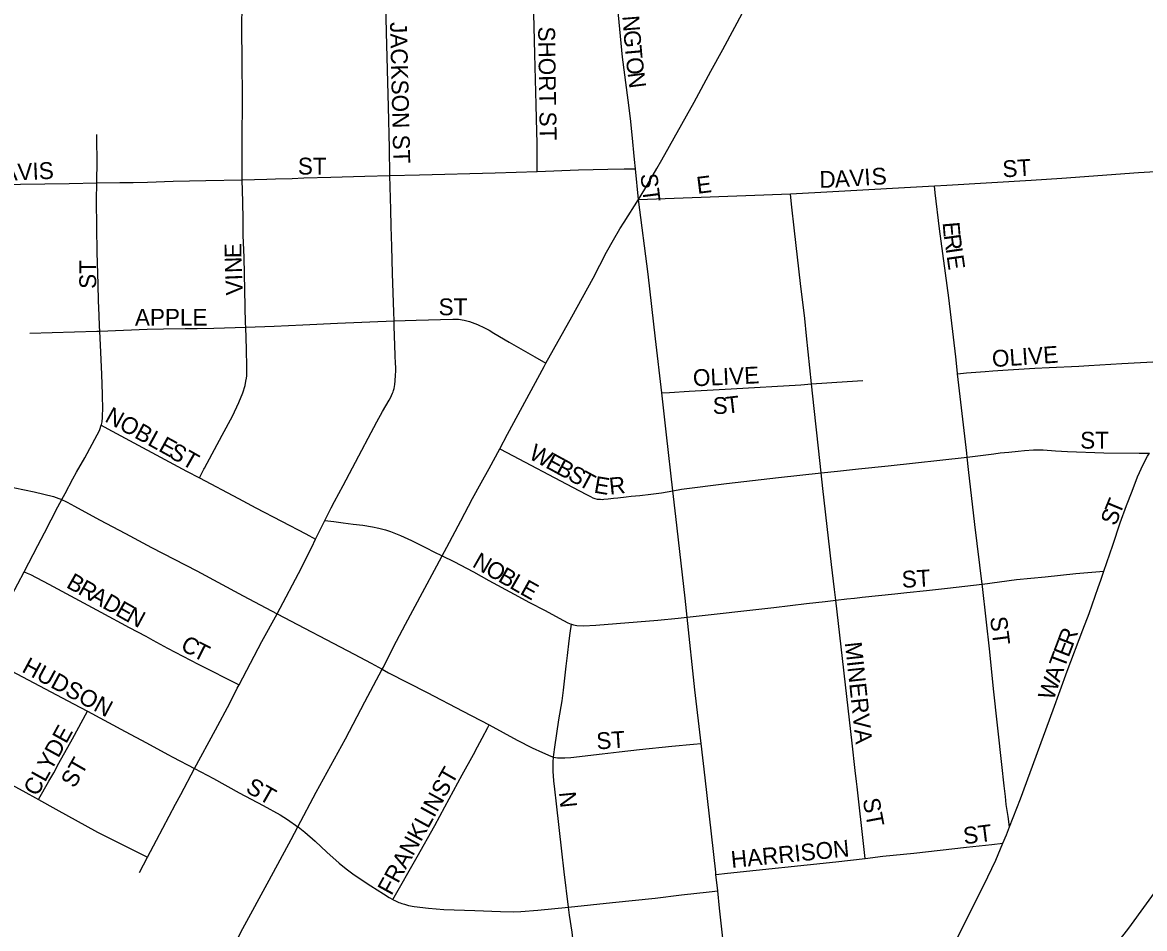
# Model space of a CAD drawing. Extents: x 1772825 to 1773716, y 1138558 to 1139032.
# Drawn here: x 1773343.68 to 1773356.3, y 1138881.27 to 1138891.46 of the extents above; entities that cross this region are included whole.
import ezdxf

# ---------------------------------------------------------------- set-up
doc = ezdxf.new("R2010")
doc.units = 0
for name, color, linetype in [('GM_X_City_Street', 7, 'Continuous'), ('GM_X_City_Street_Text', 7, 'Continuous'), ('GM_X_State_Route', 7, 'Continuous')]:
    doc.layers.add(name, color=color, linetype=linetype)

msp = doc.modelspace()

# ---------------------------------------------------------------- linework, layer by layer
at = {"layer": 'GM_X_City_Street'}
for points in [[(1773346.154, 1138889.692), (1773346.154, 1138889.765), (1773346.154, 1138889.837), (1773346.151, 1138890.064), (1773346.153, 1138890.3), (1773346.155, 1138890.436), (1773346.155, 1138890.635), (1773346.152, 1138891.008), (1773346.151, 1138891.145), (1773346.15, 1138891.281), (1773346.15, 1138891.355), (1773346.15, 1138891.404), (1773346.15, 1138891.503), (1773346.152, 1138891.565), (1773346.152, 1138891.727), (1773346.152, 1138891.776), (1773346.153, 1138891.813), (1773346.153, 1138891.851), (1773346.154, 1138891.937), (1773346.154, 1138892.049), (1773346.153, 1138892.186), (1773346.153, 1138892.333)], [(1773347.815, 1138889.741), (1773347.81, 1138890.049), (1773347.797, 1138890.512), (1773347.777, 1138891.348), (1773347.767, 1138891.689)], [(1773349.47, 1138889.785), (1773349.472, 1138889.851), (1773349.472, 1138889.897), (1773349.47, 1138890.109), (1773349.468, 1138890.232), (1773349.459, 1138890.537), (1773349.445, 1138891.107), (1773349.431, 1138891.72)], [(1773350.577, 1138889.815), (1773350.566, 1138889.921), (1773350.539, 1138890.199), (1773350.52, 1138890.384), (1773350.496, 1138890.588), (1773350.432, 1138891.071), (1773350.379, 1138891.622), (1773350.374, 1138891.699), (1773350.37, 1138891.748), (1773350.369, 1138891.781)], [(1773344.516, 1138889.659), (1773344.52, 1138889.911), (1773344.518, 1138890.134), (1773344.518, 1138890.202)], [(1773347.815, 1138889.741), (1773348.146, 1138889.75), (1773348.998, 1138889.771), (1773349.47, 1138889.785)], [(1773349.47, 1138889.785), (1773349.936, 1138889.804), (1773350.265, 1138889.814), (1773350.449, 1138889.817), (1773350.577, 1138889.815)], [(1773350.61, 1138889.47), (1773350.577, 1138889.815)], [(1773353.94, 1138889.625), (1773354.08, 1138889.633), (1773355.026, 1138889.689), (1773355.373, 1138889.71), (1773356.235, 1138889.773), (1773356.621, 1138889.796), (1773356.852, 1138889.814)], [(1773341.771, 1138889.577), (1773341.903, 1138889.581), (1773342.277, 1138889.593), (1773342.706, 1138889.607), (1773342.955, 1138889.615), (1773343.388, 1138889.632), (1773343.659, 1138889.643), (1773344.206, 1138889.653), (1773344.516, 1138889.659)], [(1773344.551, 1138887.991), (1773344.549, 1138888.047), (1773344.543, 1138888.17), (1773344.538, 1138888.331), (1773344.534, 1138888.517), (1773344.523, 1138888.879), (1773344.518, 1138889.156), (1773344.515, 1138889.462), (1773344.516, 1138889.659)], [(1773344.516, 1138889.659), (1773344.777, 1138889.663), (1773344.926, 1138889.663), (1773345.088, 1138889.668), (1773345.378, 1138889.676), (1773345.742, 1138889.685), (1773346.154, 1138889.692)], [(1773346.154, 1138889.692), (1773346.429, 1138889.7), (1773346.528, 1138889.702), (1773346.714, 1138889.708), (1773346.845, 1138889.713), (1773347.15, 1138889.723), (1773347.534, 1138889.733), (1773347.815, 1138889.741)], [(1773346.192, 1138888.036), (1773346.191, 1138888.08), (1773346.182, 1138888.452), (1773346.173, 1138888.819), (1773346.165, 1138889.069), (1773346.164, 1138889.161), (1773346.162, 1138889.248), (1773346.158, 1138889.446), (1773346.154, 1138889.692)], [(1773347.861, 1138888.105), (1773347.858, 1138888.203), (1773347.844, 1138888.637), (1773347.836, 1138888.943), (1773347.83, 1138889.169), (1773347.826, 1138889.359), (1773347.815, 1138889.741)], [(1773350.61, 1138889.47), (1773352.32, 1138889.536)], [(1773352.32, 1138889.536), (1773352.797, 1138889.562), (1773353.94, 1138889.625)], [(1773352.557, 1138887.398), (1773352.502, 1138887.936), (1773352.48, 1138888.133), (1773352.433, 1138888.528), (1773352.365, 1138889.118), (1773352.333, 1138889.418), (1773352.32, 1138889.536)], [(1773354.2, 1138887.512), (1773354.2, 1138887.517), (1773354.18, 1138887.702), (1773354.101, 1138888.366), (1773353.998, 1138889.143), (1773353.949, 1138889.547), (1773353.94, 1138889.625)], [(1773344.551, 1138887.991), (1773345.082, 1138888.011), (1773345.267, 1138888.015), (1773345.512, 1138888.021), (1773345.647, 1138888.021), (1773345.833, 1138888.024), (1773346.192, 1138888.036)], [(1773345.671, 1138886.339), (1773345.722, 1138886.437), (1773345.728, 1138886.448), (1773345.928, 1138886.819), (1773346.042, 1138887.036), (1773346.115, 1138887.188), (1773346.158, 1138887.296), (1773346.185, 1138887.38), (1773346.195, 1138887.429), (1773346.2, 1138887.463), (1773346.203, 1138887.487), (1773346.204, 1138887.509), (1773346.205, 1138887.551), (1773346.205, 1138887.584), (1773346.2, 1138887.787), (1773346.192, 1138888.036)], [(1773346.192, 1138888.036), (1773346.513, 1138888.047), (1773346.833, 1138888.063), (1773347.226, 1138888.08), (1773347.861, 1138888.105)], [(1773347.084, 1138885.862), (1773347.155, 1138886.003), (1773347.191, 1138886.075), (1773347.288, 1138886.253), (1773347.5, 1138886.651), (1773347.571, 1138886.786), (1773347.666, 1138886.969), (1773347.73, 1138887.087), (1773347.804, 1138887.213), (1773347.82, 1138887.242), (1773347.833, 1138887.268), (1773347.845, 1138887.293), (1773347.851, 1138887.307), (1773347.856, 1138887.324), (1773347.862, 1138887.346), (1773347.868, 1138887.39), (1773347.873, 1138887.43), (1773347.877, 1138887.497), (1773347.879, 1138887.541), (1773347.879, 1138887.56), (1773347.879, 1138887.588), (1773347.877, 1138887.623), (1773347.874, 1138887.721), (1773347.863, 1138888.045), (1773347.861, 1138888.105)], [(1773347.861, 1138888.105), (1773348.108, 1138888.114), (1773348.523, 1138888.126), (1773348.587, 1138888.124), (1773348.65, 1138888.114), (1773348.71, 1138888.1), (1773348.801, 1138888.065), (1773348.877, 1138888.029), (1773348.931, 1138888), (1773348.985, 1138887.969), (1773349.156, 1138887.867), (1773349.445, 1138887.7), (1773349.568, 1138887.629)], [(1773343.765, 1138887.967), (1773344.519, 1138887.99), (1773344.551, 1138887.991)], [(1773344.567, 1138886.933), (1773344.57, 1138886.942), (1773344.576, 1138886.972), (1773344.582, 1138887.019), (1773344.583, 1138887.053), (1773344.584, 1138887.104), (1773344.581, 1138887.277), (1773344.572, 1138887.505), (1773344.557, 1138887.831), (1773344.551, 1138887.991)], [(1773354.2, 1138887.512), (1773354.301, 1138887.52), (1773354.511, 1138887.537), (1773354.598, 1138887.543), (1773354.709, 1138887.552), (1773355.069, 1138887.575), (1773355.23, 1138887.581), (1773355.565, 1138887.597), (1773355.675, 1138887.604), (1773356.048, 1138887.625), (1773356.469, 1138887.648), (1773356.936, 1138887.665), (1773357.057, 1138887.669)], [(1773354.307, 1138886.573), (1773354.302, 1138886.619), (1773354.2, 1138887.512)], [(1773350.872, 1138887.298), (1773350.958, 1138887.302), (1773351.18, 1138887.314), (1773351.652, 1138887.342), (1773352.435, 1138887.388), (1773352.557, 1138887.398)], [(1773352.557, 1138887.398), (1773352.957, 1138887.423), (1773353.135, 1138887.435)], [(1773352.665, 1138886.396), (1773352.634, 1138886.676), (1773352.586, 1138887.119), (1773352.557, 1138887.398)], [(1773344.124, 1138886.096), (1773344.162, 1138886.166), (1773344.249, 1138886.33), (1773344.29, 1138886.406), (1773344.381, 1138886.567), (1773344.523, 1138886.826), (1773344.546, 1138886.873), (1773344.554, 1138886.894), (1773344.564, 1138886.922), (1773344.567, 1138886.933)], [(1773344.567, 1138886.933), (1773344.641, 1138886.893), (1773345.526, 1138886.414), (1773345.671, 1138886.339)], [(1773349.049, 1138886.667), (1773349.13, 1138886.625), (1773349.867, 1138886.237), (1773350.027, 1138886.154), (1773350.07, 1138886.131), (1773350.097, 1138886.117), (1773350.121, 1138886.108), (1773350.144, 1138886.102), (1773350.166, 1138886.099), (1773350.182, 1138886.099), (1773350.201, 1138886.098), (1773350.22, 1138886.099), (1773350.268, 1138886.104), (1773350.329, 1138886.111), (1773350.377, 1138886.115), (1773350.47, 1138886.126), (1773350.529, 1138886.133), (1773350.624, 1138886.143), (1773350.751, 1138886.158), (1773350.868, 1138886.171), (1773350.998, 1138886.195)], [(1773354.307, 1138886.573), (1773354.606, 1138886.61), (1773354.679, 1138886.62), (1773354.775, 1138886.631), (1773354.882, 1138886.641), (1773354.954, 1138886.649), (1773355.053, 1138886.655), (1773355.164, 1138886.654), (1773355.301, 1138886.646), (1773355.436, 1138886.637), (1773355.845, 1138886.621), (1773356.242, 1138886.619), (1773356.358, 1138886.619)], [(1773355.846, 1138885.291), (1773355.946, 1138885.582), (1773356.029, 1138885.835), (1773356.101, 1138886.031), (1773356.162, 1138886.191), (1773356.225, 1138886.352), (1773356.287, 1138886.489), (1773356.337, 1138886.583), (1773356.358, 1138886.619)], [(1773352.665, 1138886.396), (1773352.85, 1138886.416), (1773353.084, 1138886.441), (1773353.417, 1138886.474), (1773354.307, 1138886.573)], [(1773354.476, 1138885.145), (1773354.393, 1138885.817), (1773354.324, 1138886.433), (1773354.307, 1138886.573)], [(1773350.998, 1138886.195), (1773351.095, 1138886.214), (1773351.602, 1138886.277), (1773352.185, 1138886.343), (1773352.665, 1138886.396)], [(1773352.829, 1138884.964), (1773352.815, 1138885.083), (1773352.783, 1138885.367), (1773352.747, 1138885.663), (1773352.685, 1138886.219), (1773352.665, 1138886.396)], [(1773342.993, 1138886.354), (1773343.082, 1138886.336), (1773343.169, 1138886.32), (1773343.258, 1138886.302), (1773343.392, 1138886.273), (1773343.597, 1138886.23), (1773343.812, 1138886.184), (1773343.923, 1138886.157), (1773344.03, 1138886.13), (1773344.091, 1138886.109), (1773344.124, 1138886.096)], [(1773345.671, 1138886.339), (1773346.11, 1138886.109), (1773346.307, 1138886.005), (1773346.594, 1138885.855), (1773346.868, 1138885.709), (1773346.979, 1138885.65)], [(1773343.699, 1138885.283), (1773343.854, 1138885.58), (1773343.928, 1138885.722), (1773344.079, 1138886.015), (1773344.124, 1138886.096)], [(1773344.124, 1138886.096), (1773344.126, 1138886.095), (1773344.16, 1138886.08), (1773344.184, 1138886.068), (1773344.267, 1138886.022), (1773344.548, 1138885.869), (1773344.84, 1138885.716), (1773345.133, 1138885.556), (1773345.642, 1138885.294), (1773346.162, 1138885.013), (1773346.546, 1138884.811)], [(1773346.979, 1138885.65), (1773347.084, 1138885.862)], [(1773347.084, 1138885.862), (1773347.185, 1138885.848), (1773347.29, 1138885.833), (1773347.401, 1138885.821), (1773347.509, 1138885.809), (1773347.619, 1138885.79), (1773347.691, 1138885.776), (1773347.765, 1138885.757), (1773347.821, 1138885.738), (1773347.935, 1138885.693), (1773348.058, 1138885.634), (1773348.222, 1138885.554), (1773348.31, 1138885.509), (1773348.403, 1138885.463)], [(1773346.546, 1138884.811), (1773346.82, 1138885.33), (1773346.89, 1138885.474), (1773346.935, 1138885.561), (1773346.979, 1138885.65)], [(1773348.403, 1138885.463), (1773348.534, 1138885.399), (1773348.753, 1138885.283), (1773348.927, 1138885.187), (1773349.211, 1138885.034), (1773349.386, 1138884.939), (1773349.561, 1138884.847), (1773349.719, 1138884.762), (1773349.767, 1138884.735), (1773349.815, 1138884.711), (1773349.853, 1138884.696), (1773349.855, 1138884.696)], [(1773343.202, 1138884.356), (1773343.341, 1138884.604), (1773343.486, 1138884.88), (1773343.699, 1138885.283)], [(1773343.699, 1138885.283), (1773343.735, 1138885.269), (1773343.77, 1138885.253), (1773343.978, 1138885.144), (1773344.562, 1138884.829), (1773344.88, 1138884.658), (1773345.068, 1138884.559), (1773345.149, 1138884.515), (1773345.312, 1138884.423), (1773345.657, 1138884.245), (1773346.118, 1138884.014)], [(1773354.476, 1138885.145), (1773354.481, 1138885.146), (1773354.863, 1138885.196), (1773355.185, 1138885.229), (1773355.531, 1138885.266), (1773355.756, 1138885.284), (1773355.846, 1138885.291)], [(1773354.785, 1138882.415), (1773354.906, 1138882.731), (1773355.275, 1138883.733), (1773355.434, 1138884.165), (1773355.608, 1138884.63), (1773355.678, 1138884.816), (1773355.781, 1138885.108), (1773355.81, 1138885.189), (1773355.846, 1138885.291)], [(1773352.829, 1138884.964), (1773352.955, 1138884.978), (1773353.04, 1138884.988), (1773353.101, 1138884.995), (1773353.125, 1138884.998), (1773353.492, 1138885.037), (1773353.627, 1138885.052), (1773353.85, 1138885.075), (1773354.085, 1138885.101), (1773354.476, 1138885.145)], [(1773354.785, 1138882.415), (1773354.767, 1138882.53), (1773354.756, 1138882.598), (1773354.748, 1138882.667), (1773354.738, 1138882.756), (1773354.725, 1138882.876), (1773354.696, 1138883.118), (1773354.603, 1138883.968), (1773354.564, 1138884.384), (1773354.479, 1138885.12), (1773354.476, 1138885.145)], [(1773351.158, 1138884.772), (1773352.134, 1138884.884), (1773352.501, 1138884.926), (1773352.71, 1138884.95), (1773352.829, 1138884.964)], [(1773353.16, 1138882.06), (1773353.145, 1138882.194), (1773353.069, 1138882.865), (1773353.063, 1138882.926), (1773353.048, 1138883.049), (1773353.015, 1138883.356), (1773352.829, 1138884.964)], [(1773346.118, 1138884.014), (1773346.246, 1138884.257), (1773346.373, 1138884.499), (1773346.546, 1138884.811)], [(1773346.546, 1138884.811), (1773346.853, 1138884.649), (1773347.098, 1138884.522), (1773347.411, 1138884.356), (1773347.602, 1138884.255), (1773347.728, 1138884.187)], [(1773349.855, 1138884.696), (1773349.881, 1138884.687), (1773349.917, 1138884.679), (1773349.993, 1138884.675), (1773350.129, 1138884.682), (1773350.828, 1138884.74), (1773351.056, 1138884.762), (1773351.158, 1138884.772)], [(1773349.654, 1138883.199), (1773349.658, 1138883.229), (1773349.671, 1138883.313), (1773349.716, 1138883.617), (1773349.75, 1138883.831), (1773349.766, 1138883.954), (1773349.782, 1138884.089), (1773349.797, 1138884.223), (1773349.811, 1138884.344), (1773349.832, 1138884.509), (1773349.842, 1138884.592), (1773349.855, 1138884.696)], [(1773343.202, 1138884.356), (1773343.554, 1138884.171), (1773344.256, 1138883.798), (1773344.412, 1138883.715)], [(1773347.728, 1138884.187), (1773347.799, 1138884.149), (1773348.233, 1138883.926), (1773348.635, 1138883.718), (1773348.929, 1138883.561)], [(1773345.618, 1138883.07), (1773345.854, 1138883.505), (1773346.013, 1138883.808), (1773346.097, 1138883.974), (1773346.118, 1138884.014)], [(1773343.861, 1138882.721), (1773343.881, 1138882.756), (1773343.96, 1138882.896), (1773343.978, 1138882.928), (1773344.033, 1138883.024), (1773344.091, 1138883.133), (1773344.243, 1138883.406), (1773344.412, 1138883.715)], [(1773344.412, 1138883.715), (1773344.835, 1138883.487), (1773345.077, 1138883.359), (1773345.316, 1138883.228), (1773345.371, 1138883.199), (1773345.618, 1138883.07)], [(1773347.846, 1138881.598), (1773348.121, 1138882.077), (1773348.32, 1138882.431), (1773348.432, 1138882.639), (1773348.628, 1138883), (1773348.754, 1138883.228), (1773348.801, 1138883.315), (1773348.853, 1138883.414), (1773348.915, 1138883.534), (1773348.929, 1138883.561)], [(1773348.929, 1138883.561), (1773349.245, 1138883.391), (1773349.415, 1138883.305), (1773349.531, 1138883.252), (1773349.623, 1138883.21), (1773349.654, 1138883.199)], [(1773342.652, 1138883.362), (1773342.884, 1138883.247), (1773343.115, 1138883.126), (1773343.685, 1138882.819), (1773343.861, 1138882.721)], [(1773349.654, 1138883.199), (1773349.7, 1138883.191), (1773349.734, 1138883.19), (1773349.782, 1138883.191), (1773349.849, 1138883.196), (1773350.202, 1138883.237), (1773350.393, 1138883.26), (1773350.622, 1138883.285), (1773350.984, 1138883.322), (1773351.229, 1138883.344), (1773351.315, 1138883.352)], [(1773349.823, 1138881.513), (1773349.775, 1138881.911), (1773349.748, 1138882.142), (1773349.689, 1138882.674), (1773349.669, 1138882.838), (1773349.659, 1138882.934), (1773349.651, 1138883.042), (1773349.65, 1138883.102), (1773349.651, 1138883.147), (1773349.654, 1138883.199)], [(1773345.088, 1138882.073), (1773345.188, 1138882.266), (1773345.402, 1138882.671), (1773345.461, 1138882.778), (1773345.618, 1138883.07)], [(1773345.618, 1138883.07), (1773345.83, 1138882.958), (1773346.119, 1138882.799), (1773346.388, 1138882.655), (1773346.578, 1138882.549), (1773346.664, 1138882.496), (1773346.78, 1138882.417)], [(1773343.861, 1138882.721), (1773344.056, 1138882.613), (1773344.524, 1138882.354), (1773345.088, 1138882.073)], [(1773355.189, 1138880.149), (1773355.278, 1138880.269), (1773355.47, 1138880.493), (1773355.648, 1138880.701), (1773355.912, 1138881.003), (1773356.126, 1138881.277), (1773356.326, 1138881.548), (1773356.534, 1138881.839), (1773356.632, 1138881.983), (1773356.777, 1138882.213), (1773356.866, 1138882.373), (1773356.933, 1138882.503)], [(1773346.78, 1138882.417), (1773346.781, 1138882.416), (1773346.857, 1138882.357), (1773346.975, 1138882.253), (1773347.104, 1138882.132), (1773347.243, 1138882.008), (1773347.323, 1138881.944), (1773347.399, 1138881.886), (1773347.446, 1138881.853), (1773347.601, 1138881.75), (1773347.741, 1138881.66), (1773347.805, 1138881.621), (1773347.846, 1138881.598)], [(1773354.71, 1138882.231), (1773354.75, 1138882.325), (1773354.785, 1138882.415)], [(1773353.16, 1138882.06), (1773353.36, 1138882.084), (1773353.706, 1138882.119), (1773354.3, 1138882.185), (1773354.584, 1138882.217), (1773354.71, 1138882.231)], [(1773354.172, 1138881.116), (1773354.289, 1138881.35), (1773354.496, 1138881.76), (1773354.629, 1138882.04), (1773354.71, 1138882.231)], [(1773344.998, 1138881.9), (1773345.088, 1138882.073)], [(1773351.482, 1138881.879), (1773351.612, 1138881.893), (1773352.829, 1138882.022), (1773353.16, 1138882.06)], [(1773349.823, 1138881.513), (1773350.318, 1138881.564), (1773350.799, 1138881.613), (1773351.095, 1138881.649), (1773351.406, 1138881.686), (1773351.501, 1138881.697)], [(1773347.846, 1138881.598), (1773347.852, 1138881.595), (1773347.871, 1138881.585), (1773347.898, 1138881.573), (1773347.916, 1138881.565), (1773347.929, 1138881.559), (1773347.947, 1138881.554), (1773347.978, 1138881.544), (1773348.025, 1138881.532), (1773348.086, 1138881.521), (1773348.247, 1138881.499), (1773348.421, 1138881.487), (1773348.769, 1138881.474), (1773349.057, 1138881.464), (1773349.2, 1138881.461), (1773349.286, 1138881.464), (1773349.478, 1138881.478), (1773349.823, 1138881.513)], [(1773350.064, 1138879.383), (1773350.06, 1138879.422), (1773350.036, 1138879.631), (1773350.015, 1138879.853), (1773349.964, 1138880.291), (1773349.954, 1138880.386), (1773349.937, 1138880.543), (1773349.922, 1138880.665), (1773349.907, 1138880.837), (1773349.891, 1138880.99), (1773349.863, 1138881.232), (1773349.836, 1138881.423), (1773349.823, 1138881.513)]]:
    msp.add_lwpolyline(points, dxfattribs=at)
at = {"layer": 'GM_X_State_Route'}
for points in [[(1773347.728, 1138884.187), (1773347.741, 1138884.212), (1773347.856, 1138884.439), (1773347.989, 1138884.693), (1773348.181, 1138885.052), (1773348.343, 1138885.351), (1773348.403, 1138885.463), (1773348.456, 1138885.56), (1773348.612, 1138885.857), (1773348.745, 1138886.11), (1773348.842, 1138886.286), (1773348.93, 1138886.445), (1773349.049, 1138886.667), (1773349.137, 1138886.832), (1773349.549, 1138887.594), (1773349.568, 1138887.629), (1773349.86, 1138888.152), (1773350.1, 1138888.586), (1773350.251, 1138888.877), (1773350.33, 1138889.019), (1773350.4, 1138889.141), (1773350.45, 1138889.218), (1773350.61, 1138889.47), (1773350.68, 1138889.589), (1773350.817, 1138889.821), (1773350.874, 1138889.918), (1773351.236, 1138890.566), (1773351.426, 1138890.915), (1773351.559, 1138891.159), (1773351.804, 1138891.611)], [(1773351.523, 1138881.499), (1773351.501, 1138881.697), (1773351.482, 1138881.879), (1773351.479, 1138881.906), (1773351.36, 1138882.967), (1773351.315, 1138883.352), (1773351.246, 1138883.955), (1773351.158, 1138884.772), (1773351.135, 1138884.987), (1773351.031, 1138885.904), (1773350.998, 1138886.195), (1773350.927, 1138886.825), (1773350.872, 1138887.298), (1773350.803, 1138887.905), (1773350.718, 1138888.633), (1773350.61, 1138889.47)], [(1773345.094, 1138879.264), (1773345.328, 1138879.725), (1773345.466, 1138879.982), (1773345.549, 1138880.135), (1773345.773, 1138880.539), (1773346.1, 1138881.156), (1773346.161, 1138881.271), (1773346.457, 1138881.817), (1773346.703, 1138882.273), (1773346.78, 1138882.417), (1773346.986, 1138882.806), (1773347.313, 1138883.406), (1773347.533, 1138883.82), (1773347.728, 1138884.187)], [(1773352.374, 1138873.925), (1773352.299, 1138874.578), (1773352.281, 1138874.744), (1773352.241, 1138875.098), (1773352.18, 1138875.654), (1773352.138, 1138876.039), (1773352.067, 1138876.669), (1773351.996, 1138877.306), (1773351.919, 1138877.988), (1773351.835, 1138878.745), (1773351.743, 1138879.558), (1773351.742, 1138879.571), (1773351.603, 1138880.757), (1773351.523, 1138881.499)]]:
    msp.add_lwpolyline(points, dxfattribs=at)

# ---------------------------------------------------------------- texts
at = {"layer": 'GM_X_City_Street_Text'}
for s, height, rotation, p in [('JACKSON ST', 0.1894, 271.3988, (1773347.815, 1138891.465)), ('N', 0.189, 274.5306, (1773350.428, 1138891.534)), ('SHORT ST', 0.1894, 270.8824, (1773349.481, 1138891.416)), ('G', 0.189, 274.553, (1773350.441, 1138891.368)), ('T', 0.189, 275.0945, (1773350.455, 1138891.199)), ('O', 0.189, 276.9381, (1773350.467, 1138891.06)), ('N', 0.189, 277.3361, (1773350.487, 1138890.893)), ('ST', 0.1894, 0, (1773346.779, 1138889.752)), ('ST', 0.1894, 3.5746, (1773354.71, 1138889.719)), ('DAVIS', 0.1894, 2.7278, (1773343.278, 1138889.669)), ('D', 0.189, 0.9399, (1773352.647, 1138889.602)), ('A', 0.189, 3.6255, (1773352.823, 1138889.605)), ('V', 0.189, 3.9761, (1773352.991, 1138889.616)), ('I', 0.189, 3.9838, (1773353.157, 1138889.627)), ('S', 0.189, 3.9922, (1773353.24, 1138889.633)), ('ST', 0.1894, 277.1217, (1773350.631, 1138889.754)), ('E', 0.189, 7.1217, (1773351.275, 1138889.535)), ('E', 0.189, 274.8408, (1773354.031, 1138889.212)), ('R', 0.189, 277.8913, (1773354.044, 1138889.068)), ('E', 0.189, 90.4372, (1773346.145, 1138888.813)), ('I', 0.189, 278.1402, (1773354.065, 1138888.919)), ('ST', 0.1894, 90, (1773344.51, 1138888.466)), ('N', 0.189, 91.9674, (1773346.15, 1138888.648)), ('E', 0.189, 278.1537, (1773354.076, 1138888.836)), ('I', 0.189, 92.2656, (1773346.154, 1138888.565)), ('V', 0.189, 92.2522, (1773346.16, 1138888.398)), ('ST', 0.1894, 0, (1773348.362, 1138888.169)), ('APPLE', 0.1894, 0, (1773344.946, 1138888.052)), ('OLIVE', 0.1894, 3.9917, (1773354.593, 1138887.585)), ('OLIVE', 0.1894, 2.7248, (1773351.227, 1138887.369)), ('S', 0.189, 0.3005, (1773351.446, 1138887.059)), ('T', 0.189, 6.4593, (1773351.601, 1138887.061)), ('NOBLE', 0.1894, 331.1905, (1773344.596, 1138886.981)), ('ST', 0.1894, 0, (1773355.579, 1138886.669)), ('ST', 0.1894, 330.2568, (1773345.313, 1138886.581)), ('W', 0.189, 331.525, (1773349.364, 1138886.564)), ('E', 0.189, 331.516, (1773349.554, 1138886.461)), ('B', 0.189, 331.5233, (1773349.671, 1138886.397)), ('S', 0.189, 331.516, (1773349.803, 1138886.325)), ('T', 0.189, 331.5468, (1773349.92, 1138886.262)), ('E', 0.189, 350.2003, (1773350.101, 1138886.176)), ('R', 0.189, 5.8635, (1773350.289, 1138886.152)), ('T', 0.189, 67.5441, (1773356.025, 1138885.915)), ('S', 0.189, 68.9546, (1773355.978, 1138885.792)), ('N', 0.189, 330.2172, (1773348.73, 1138885.347)), ('O', 0.189, 330.2172, (1773348.875, 1138885.264)), ('B', 0.189, 330.469, (1773344.163, 1138885.114)), ('B', 0.189, 330.219, (1773349.02, 1138885.182)), ('L', 0.189, 330.2077, (1773349.15, 1138885.107)), ('ST', 0.1894, 3.5746, (1773353.577, 1138885.102)), ('R', 0.189, 330.4799, (1773344.294, 1138885.04)), ('E', 0.189, 330.8039, (1773349.267, 1138885.04)), ('A', 0.189, 330.472, (1773344.424, 1138884.966)), ('D', 0.189, 330.453, (1773344.569, 1138884.884)), ('E', 0.189, 330.4652, (1773344.715, 1138884.802)), ('N', 0.189, 331.8839, (1773344.835, 1138884.733)), ('ST', 0.1894, 277.1217, (1773354.564, 1138884.771)), ('R', 0.189, 68.9607, (1773355.495, 1138884.438)), ('C', 0.189, 330.6105, (1773345.447, 1138884.414)), ('T', 0.189, 332.8696, (1773345.585, 1138884.336)), ('MINERVA', 0.1894, 276.1467, (1773352.931, 1138884.487)), ('E', 0.189, 68.9899, (1773355.448, 1138884.313)), ('T', 0.189, 69.4216, (1773355.401, 1138884.189)), ('HUDSON', 0.1894, 331.701, (1773343.663, 1138884.164)), ('W', 0.189, 71.5225, (1773355.279, 1138883.828)), ('A', 0.189, 71.0328, (1773355.347, 1138884.033)), ('CLYDE', 0.1894, 61.193, (1773343.847, 1138882.749)), ('ST', 0.1894, 3.8121, (1773350.143, 1138883.285)), ('ST', 0.1894, 60.2672, (1773344.266, 1138882.841)), ('ST', 0.1894, 60.2568, (1773348.432, 1138882.734)), ('ST', 0.1894, 330.2568, (1773346.18, 1138882.814)), ('FRANKLIN', 0.1894, 61.2585, (1773347.831, 1138881.634)), ('N', 0.189, 275.7084, (1773349.715, 1138882.803)), ('ST', 0.1894, 280.6122, (1773353.131, 1138882.723)), ('ST', 0.1894, 7.1217, (1773354.275, 1138882.218)), ('HARRISON', 0.1894, 5.6304, (1773351.659, 1138881.952))]:
    msp.add_text(s, height=height, rotation=rotation, dxfattribs=at).set_placement(p)

doc.saveas('drawing.dxf')
